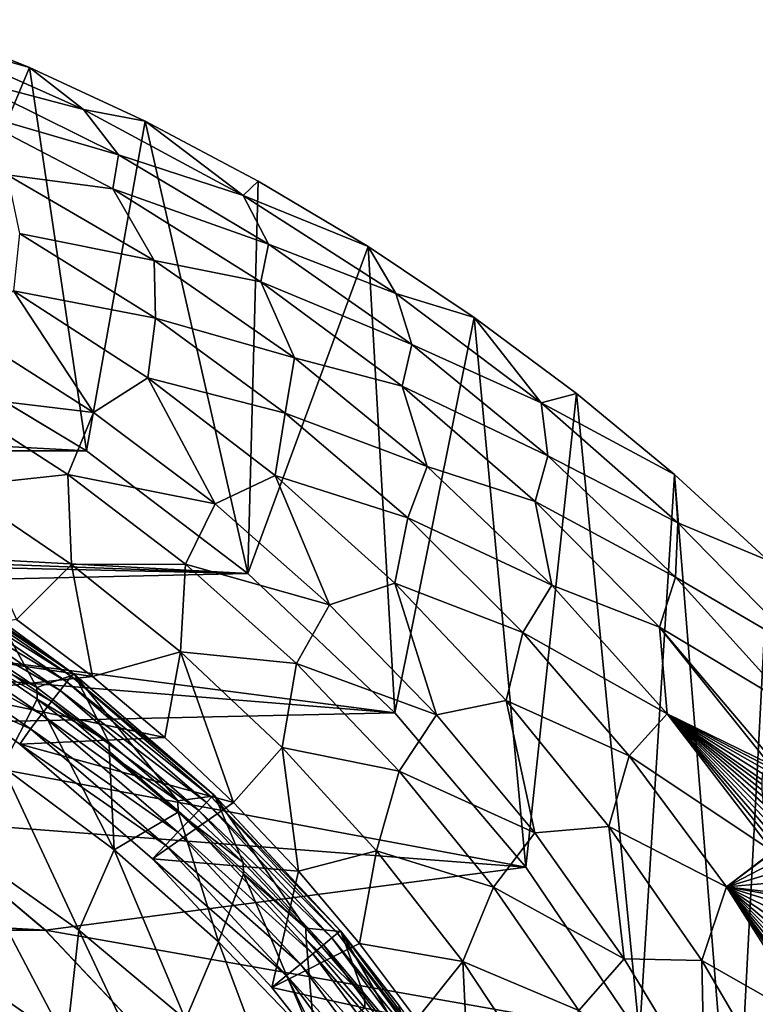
# Model space of a CAD drawing. Header units: metres. Extents: x -81 to 81, y -160 to 24.
# Tile 371 of 424: x 11 to 19, y 11 to 22. Entities that reach past the tile are written whole.
import ezdxf

# ---------------------------------------------------------------- set-up
doc = ezdxf.new("R2010")
doc.units = ezdxf.units.M
doc.layers.add('solid_501850_SW0001', color=7, linetype='CONTINUOUS')

msp = doc.modelspace()

# ---------------------------------------------------------------- linework, layer by layer
at = {"layer": 'solid_501850_SW0001'}
for points in [[(9.836539, 18.553764), (9.815626, 22.223101), (11.143635, 21.68675)], [(9.896456, 22.043505, 5.387981), (11.143635, 21.68675), (9.815626, 22.223101)], [(11.752866, 21.21542, 5.388225), (11.143635, 21.68675), (9.896456, 22.043505, 5.387981)], [(11.752866, 21.21542, 5.388225), (9.896456, 22.043505, 5.387981), (10.39044, 21.574957, 10.823261)], [(11.784786, 17.381573), (9.836539, 18.553764), (11.143635, 21.68675)], [(11.784786, 17.381573), (11.143635, 21.68675), (12.443061, 21.082417)], [(11.752866, 21.21542, 5.388225), (12.443061, 21.082417), (11.143635, 21.68675)], [(12.143023, 20.704716, 10.823762), (10.39044, 21.574957, 10.823261), (10.343538, 21.230848, 16.254799)], [(11.752866, 21.21542, 5.388225), (10.39044, 21.574957, 10.823261), (12.143023, 20.704716, 10.823762)], [(12.079013, 20.324343, 16.255552), (10.343538, 21.230848, 16.254799), (10.894666, 20.480984, 21.681015)], [(12.143023, 20.704716, 10.823762), (10.343538, 21.230848, 16.254799), (12.079013, 20.324343, 16.255552)], [(13.543663, 20.248108, 5.388505), (12.443061, 21.082417), (11.752866, 21.21542, 5.388225)], [(13.543663, 20.248108, 5.388505), (11.752866, 21.21542, 5.388225), (12.143023, 20.704716, 10.823762)], [(13.595409, 16.00514), (11.784786, 17.381573), (12.443061, 21.082417)], [(13.595409, 16.00514), (12.443061, 21.082417), (13.712285, 20.411104)], [(13.543663, 20.248108, 5.388505), (13.712285, 20.411104), (12.443061, 21.082417)], [(13.829079, 19.702673, 10.824329), (12.143023, 20.704716, 10.823762), (12.079013, 20.324343, 16.255552)], [(13.543663, 20.248108, 5.388505), (12.143023, 20.704716, 10.823762), (13.829079, 19.702673, 10.824329)], [(12.544275, 19.518375, 21.682013), (10.894666, 20.480984, 21.681015), (11.034079, 19.821848, 27.099474)], [(12.079013, 20.324343, 16.255552), (10.894666, 20.480984, 21.681015), (12.544275, 19.518375, 21.682013)], [(13.543663, 20.248108, 5.388505), (14.945968, 19.675701), (13.712285, 20.411104)], [(13.595409, 16.00514), (13.712285, 20.411104), (14.945968, 19.675701)], [(13.743913, 19.281776, 16.256403), (12.079013, 20.324343, 16.255552), (12.544275, 19.518375, 21.682013)], [(13.829079, 19.702673, 10.824329), (12.079013, 20.324343, 16.255552), (13.743913, 19.281776, 16.256403)], [(15.259191, 19.147799, 5.388818), (14.945968, 19.675701), (13.543663, 20.248108, 5.388505)], [(15.259191, 19.147799, 5.388818), (13.543663, 20.248108, 5.388505), (13.829079, 19.702673, 10.824329)], [(12.561127, 18.873697, 27.100595), (11.034079, 19.821848, 27.099474), (10.967153, 19.178862, 32.508167)], [(12.544275, 19.518375, 21.682013), (11.034079, 19.821848, 27.099474), (12.561127, 18.873697, 27.100595)], [(15.245849, 14.441743), (13.595409, 16.00514), (14.945968, 19.675701)], [(15.439507, 18.574881, 10.824959), (13.829079, 19.702673, 10.824329), (13.743913, 19.281776, 16.256403)], [(15.259191, 19.147799, 5.388818), (13.829079, 19.702673, 10.824329), (15.439507, 18.574881, 10.824959)], [(15.245849, 14.441743), (14.945968, 19.675701), (16.138018, 18.880129)], [(15.259191, 19.147799, 5.388818), (16.138018, 18.880129), (14.945968, 19.675701)], [(14.119557, 18.425131, 21.683128), (12.544275, 19.518375, 21.682013), (12.561127, 18.873697, 27.100595)], [(13.743913, 19.281776, 16.256403), (12.544275, 19.518375, 21.682013), (14.119557, 18.425131, 21.683128)], [(15.328569, 18.109739, 16.257347), (13.743913, 19.281776, 16.256403), (14.119557, 18.425131, 21.683128)], [(15.439507, 18.574881, 10.824959), (13.743913, 19.281776, 16.256403), (15.328569, 18.109739, 16.257347)], [(10.967153, 19.178862, 32.508167), (10.42983, 18.724598, 37.904835), (11.864754, 17.812071, 37.90593)], [(12.472198, 18.203497, 32.50938), (10.967153, 19.178862, 32.508167), (11.864754, 17.812071, 37.90593)], [(12.561127, 18.873697, 27.100595), (10.967153, 19.178862, 32.508167), (12.472198, 18.203497, 32.50938)], [(16.889788, 17.920721, 5.389162), (16.138018, 18.880129), (15.259191, 19.147799, 5.388818)], [(16.889788, 17.920721, 5.389162), (15.259191, 19.147799, 5.388818), (15.439507, 18.574881, 10.824959)], [(14.017435, 17.807428, 27.101837), (12.561127, 18.873697, 27.100595), (12.472198, 18.203497, 32.50938)], [(14.119557, 18.425131, 21.683128), (12.561127, 18.873697, 27.100595), (14.017435, 17.807428, 27.101837)], [(16.717846, 12.708807), (15.245849, 14.441743), (16.138018, 18.880129)], [(16.717846, 12.708807), (16.138018, 18.880129), (17.285873, 18.026453)], [(16.889788, 17.920721, 5.389162), (17.285873, 18.026453), (16.138018, 18.880129)], [(11.864754, 17.812071, 37.90593), (10.42983, 18.724598, 37.904835), (10.181883, 18.01536, 43.288036)], [(16.965212, 17.327387, 10.825644), (15.439507, 18.574881, 10.824959), (15.328569, 18.109739, 16.257347)], [(16.889788, 17.920721, 5.389162), (15.439507, 18.574881, 10.824959), (16.965212, 17.327387, 10.825644)], [(-11.784824, 17.381531, 2), (-9.836944, 18.553551, 2), (11.784824, 17.381531, 2)], [(-9.836944, 18.553551, 2), (9.836944, 18.553551, 2), (11.784824, 17.381531, 2)], [(9.836944, 18.553551, 2), (9.836539, 18.553764), (11.784786, 17.381573)], [(9.836944, 18.553551, 2), (11.784786, 17.381573), (11.784824, 17.381531, 2)], [(15.610996, 17.207853, 21.684351), (14.119557, 18.425131, 21.683128), (14.017435, 17.807428, 27.101837)], [(15.328569, 18.109739, 16.257347), (14.119557, 18.425131, 21.683128), (15.610996, 17.207853, 21.684351)], [(12.472198, 18.203497, 32.50938), (11.864754, 17.812071, 37.90593), (13.229361, 16.786551, 37.907146)], [(13.901727, 17.107819, 32.510723), (12.472198, 18.203497, 32.50938), (13.229361, 16.786551, 37.907146)], [(14.017435, 17.807428, 27.101837), (12.472198, 18.203497, 32.50938), (13.901727, 17.107819, 32.510723)], [(16.823317, 16.814821, 16.258375), (15.328569, 18.109739, 16.257347), (15.610996, 17.207853, 21.684351)], [(16.965212, 17.327387, 10.825644), (15.328569, 18.109739, 16.257347), (16.823317, 16.814821, 16.258375)], [(17.994209, 10.826273), (16.717846, 12.708807), (17.285873, 18.026453)], [(16.889788, 17.920721, 5.389162), (18.387131, 17.116539), (17.285873, 18.026453)], [(17.994209, 10.826273), (17.285873, 18.026453), (18.387131, 17.116539)], [(11.575922, 17.117947, 43.288944), (10.181883, 18.01536, 43.288036), (10.323709, 16.984076, 48.655697)], [(11.864754, 17.812071, 37.90593), (10.181883, 18.01536, 43.288036), (11.575922, 17.117947, 43.288944)], [(18.4258, 16.573109, 5.389534), (18.387131, 17.116539), (16.889788, 17.920721, 5.389162)], [(18.4258, 16.573109, 5.389534), (16.889788, 17.920721, 5.389162), (16.965212, 17.327387, 10.825644)], [(13.229361, 16.786551, 37.907146), (11.864754, 17.812071, 37.90593), (11.575922, 17.117947, 43.288944)], [(15.394527, 16.628994, 27.103191), (14.017435, 17.807428, 27.101837), (13.901727, 17.107819, 32.510723)], [(15.610996, 17.207853, 21.684351), (14.017435, 17.807428, 27.101837), (15.394527, 16.628994, 27.103191)], [(-11.784824, 17.381531, 2), (13.59501, 16.005497, 2), (0.959782, 16.472063, 2)], [(-11.784824, 17.381531, 2), (11.784824, 17.381531, 2), (13.59501, 16.005497, 2)], [(11.784824, 17.381531, 2), (11.784786, 17.381573), (13.595409, 16.00514)], [(11.784824, 17.381531, 2), (13.595409, 16.00514), (13.59501, 16.005497, 2)], [(18.397127, 15.96628, 10.826383), (16.965212, 17.327387, 10.825644), (16.823317, 16.814821, 16.258375)], [(18.4258, 16.573109, 5.389534), (16.965212, 17.327387, 10.825644), (18.397127, 15.96628, 10.826383)], [(17.009075, 15.873155, 21.685675), (15.610996, 17.207853, 21.684351), (15.394527, 16.628994, 27.103191)], [(16.823317, 16.814821, 16.258375), (15.610996, 17.207853, 21.684351), (17.009075, 15.873155, 21.685675)], [(11.575922, 17.117947, 43.288944), (10.323709, 16.984076, 48.655697), (11.616533, 16.105427, 48.65625)], [(12.898567, 16.109867, 43.289951), (11.575922, 17.117947, 43.288944), (11.616533, 16.105427, 48.65625)], [(13.229361, 16.786551, 37.907146), (11.575922, 17.117947, 43.288944), (12.898567, 16.109867, 43.289951)], [(13.901727, 17.107819, 32.510723), (13.229361, 16.786551, 37.907146), (14.515237, 15.653966, 37.908474)], [(15.246675, 15.898225, 32.512188), (13.901727, 17.107819, 32.510723), (14.515237, 15.653966, 37.908474)], [(15.394527, 16.628994, 27.103191), (13.901727, 17.107819, 32.510723), (15.246675, 15.898225, 32.512188)], [(19.059021, 8.817804), (17.994209, 10.826273), (18.387131, 17.116539)], [(19.059021, 8.817804), (18.387131, 17.116539), (19.439251, 16.152168)], [(18.4258, 16.573109, 5.389534), (19.439251, 16.152168), (18.387131, 17.116539)], [(11.616533, 16.105427, 48.65625), (10.323709, 16.984076, 48.655697), (10.999592, 15.490808, 54)], [(18.218641, 15.403774, 16.25948), (16.823317, 16.814821, 16.258375), (17.009075, 15.873155, 21.685675)], [(18.397127, 15.96628, 10.826383), (16.823317, 16.814821, 16.258375), (18.218641, 15.403774, 16.25948)], [(14.515237, 15.653966, 37.908474), (13.229361, 16.786551, 37.907146), (12.898567, 16.109867, 43.289951)], [(16.683952, 15.344377, 27.104649), (15.394527, 16.628994, 27.103191), (15.246675, 15.898225, 32.512188)], [(17.009075, 15.873155, 21.685675), (15.394527, 16.628994, 27.103191), (16.683952, 15.344377, 27.104649)], [(13.59501, 16.005497, 2), (2.865022, 16.249355, 2), (0.959782, 16.472063, 2)], [(19.858093, 15.111763, 5.389931), (18.4258, 16.573109, 5.389534), (18.397127, 15.96628, 10.826383)], [(19.858093, 15.111763, 5.389931), (19.439251, 16.152168), (18.4258, 16.573109, 5.389534)], [(13.59501, 16.005497, 2), (4.732069, 15.806881, 2), (2.865022, 16.249355, 2)], [(19.900675, 6.705462), (19.059021, 8.817804), (19.439251, 16.152168)], [(9.898736, 16.033228, 54.710777), (11.612938, 14.853553, 54.710777), (9.855609, 15.962616, 54.515015)], [(9.919326, 16.066938, 54.919605), (11.637073, 14.884825, 54.919605), (9.898736, 16.033228, 54.710777)], [(11.637073, 14.884825, 54.919605), (11.612938, 14.853553, 54.710777), (9.898736, 16.033228, 54.710777)], [(9.919326, 16.066938, 54.919605), (10.804562, 15.489768, 55.102322), (11.637073, 14.884825, 54.919605)], [(11.616533, 16.105427, 48.65625), (10.999592, 15.490808, 54), (11.850687, 14.85028, 54)], [(12.898567, 16.109867, 43.289951), (11.616533, 16.105427, 48.65625), (12.839092, 15.126992, 48.65686)], [(12.839092, 15.126992, 48.65686), (11.616533, 16.105427, 48.65625), (11.850687, 14.85028, 54)], [(14.141273, 14.997085, 43.29105), (12.898567, 16.109867, 43.289951), (12.839092, 15.126992, 48.65686)], [(14.515237, 15.653966, 37.908474), (12.898567, 16.109867, 43.289951), (14.141273, 14.997085, 43.29105)], [(13.59501, 16.005497, 2), (15.246174, 14.441393, 2), (4.732069, 15.806881, 2)], [(9.855609, 15.962616, 54.515015), (11.562387, 14.788052, 54.515015), (9.791893, 15.858294, 54.341156)], [(11.612938, 14.853553, 54.710777), (11.562387, 14.788052, 54.515015), (9.855609, 15.962616, 54.515015)], [(13.59501, 16.005497, 2), (13.595409, 16.00514), (15.245849, 14.441743)], [(13.59501, 16.005497, 2), (15.245849, 14.441743), (15.246174, 14.441393, 2)], [(19.727329, 14.498875, 10.827168), (18.397127, 15.96628, 10.826383), (18.218641, 15.403774, 16.25948)], [(19.858093, 15.111763, 5.389931), (18.397127, 15.96628, 10.826383), (19.727329, 14.498875, 10.827168)], [(15.246174, 14.441393, 2), (6.535561, 15.150459, 2), (4.732069, 15.806881, 2)], [(9.791893, 15.858294, 54.341156), (11.487703, 14.691277, 54.341156), (9.710465, 15.724971, 54.19706)], [(11.562387, 14.788052, 54.515015), (11.487703, 14.691277, 54.341156), (9.791893, 15.858294, 54.341156)], [(15.246675, 15.898225, 32.512188), (14.515237, 15.653966, 37.908474), (15.714034, 14.420319, 37.909901)], [(16.498142, 14.581285, 32.513763), (15.246675, 15.898225, 32.512188), (15.714034, 14.420319, 37.909901)], [(16.683952, 15.344377, 27.104649), (15.246675, 15.898225, 32.512188), (16.498142, 14.581285, 32.513763)], [(18.305119, 14.428532, 21.68709), (17.009075, 15.873155, 21.685675), (16.683952, 15.344377, 27.104649)], [(18.218641, 15.403774, 16.25948), (17.009075, 15.873155, 21.685675), (18.305119, 14.428532, 21.68709)], [(9.710465, 15.724971, 54.19706), (11.39226, 14.567602, 54.19706), (9.615005, 15.568672, 54.08923)], [(11.487703, 14.691277, 54.341156), (11.39226, 14.567602, 54.19706), (9.710465, 15.724971, 54.19706)], [(15.714034, 14.420319, 37.909901), (14.515237, 15.653966, 37.908474), (14.141273, 14.997085, 43.29105)], [(9.39973, 15.216314, 54), (11.850687, 14.85028, 54), (10.999592, 15.490808, 54)], [(9.615005, 15.568672, 54.08923), (11.280367, 14.422612, 54.08923), (9.509823, 15.396456, 54.022541)], [(11.39226, 14.567602, 54.19706), (11.280367, 14.422612, 54.08923), (9.615005, 15.568672, 54.08923)], [(10.372035, 15.303097, 58.893192), (11.226606, 14.724664, 58.85709), (10.804562, 15.489768, 55.102322)], [(11.226606, 14.724664, 58.85709), (11.650599, 14.8725, 55.097015), (10.804562, 15.489768, 55.102322)], [(11.637073, 14.884825, 54.919605), (10.804562, 15.489768, 55.102322), (11.650599, 14.8725, 55.097015)], [(9.509823, 15.396456, 54.022541), (11.157079, 14.262856, 54.022541), (10.233569, 14.675163, 54)], [(11.280367, 14.422612, 54.08923), (11.157079, 14.262856, 54.022541), (9.509823, 15.396456, 54.022541)], [(19.448305, 13.872392, 16.760296), (18.218641, 15.403774, 16.25948), (18.305119, 14.428532, 21.68709)], [(19.448305, 13.872392, 16.760296), (19.505287, 13.888287, 16.253428), (18.218641, 15.403774, 16.25948)], [(19.727329, 14.498875, 10.827168), (18.218641, 15.403774, 16.25948), (19.505287, 13.888287, 16.253428)], [(10.372035, 15.303097, 58.893192), (10.378173, 15.173771, 59.628399), (11.226606, 14.724664, 58.85709)], [(17.878353, 13.960706, 27.106199), (16.683952, 15.344377, 27.104649), (16.498142, 14.581285, 32.513763)], [(18.305119, 14.428532, 21.68709), (16.683952, 15.344377, 27.104649), (17.878353, 13.960706, 27.106199)], [(15.246174, 14.441393, 2), (8.249678, 14.289594, 2), (6.535561, 15.150459, 2)], [(9.39973, 15.216314, 54), (10.233569, 14.675163, 54), (11.850687, 14.85028, 54)], [(10.842471, 13.840436, 64.007652), (11.232725, 14.59536, 59.59005), (10.378173, 15.173771, 59.628399)], [(11.226606, 14.724664, 58.85709), (10.378173, 15.173771, 59.628399), (11.232725, 14.59536, 59.59005)], [(12.839092, 15.126992, 48.65686), (11.850687, 14.85028, 54), (12.663353, 14.164345, 54)], [(12.839092, 15.126992, 48.65686), (12.663353, 14.164345, 54), (13.434939, 13.4351, 54)], [(13.983476, 14.054194, 48.657516), (12.839092, 15.126992, 48.65686), (13.434939, 13.4351, 54)], [(14.141273, 14.997085, 43.29105), (12.839092, 15.126992, 48.65686), (13.983476, 14.054194, 48.657516)], [(15.295634, 13.785707, 43.292229), (14.141273, 14.997085, 43.29105), (13.983476, 14.054194, 48.657516)], [(15.714034, 14.420319, 37.909901), (14.141273, 14.997085, 43.29105), (15.295634, 13.785707, 43.292229)], [(10.233569, 14.675163, 54), (12.663353, 14.164345, 54), (11.850687, 14.85028, 54)], [(11.226606, 14.724664, 58.85709), (12.040272, 14.107802, 58.821648), (11.650599, 14.8725, 55.097015)], [(11.612938, 14.853553, 54.710777), (13.18852, 13.493495, 54.710777), (11.562387, 14.788052, 54.515015)], [(11.637073, 14.884825, 54.919605), (13.215938, 13.521931, 54.919605), (11.612938, 14.853553, 54.710777)], [(13.215938, 13.521931, 54.919605), (13.18852, 13.493495, 54.710777), (11.612938, 14.853553, 54.710777)], [(11.637073, 14.884825, 54.919605), (11.650599, 14.8725, 55.097015), (13.215938, 13.521931, 54.919605)], [(12.812329, 13.454268, 58.79113), (13.226053, 13.511672, 55.085232), (11.650599, 14.8725, 55.097015)], [(13.215938, 13.521931, 54.919605), (11.650599, 14.8725, 55.097015), (13.226053, 13.511672, 55.085232)], [(12.040272, 14.107802, 58.821648), (12.812329, 13.454268, 58.79113), (11.650599, 14.8725, 55.097015)], [(11.226606, 14.724664, 58.85709), (11.232725, 14.59536, 59.59005), (12.040272, 14.107802, 58.821648)], [(11.562387, 14.788052, 54.515015), (13.131092, 13.433932, 54.515015), (11.487703, 14.691277, 54.341156)], [(13.18852, 13.493495, 54.710777), (13.131092, 13.433932, 54.515015), (11.562387, 14.788052, 54.515015)], [(10.233569, 14.675163, 54), (11.035677, 14.089866, 54), (12.663353, 14.164345, 54)], [(11.157079, 14.262856, 54.022541), (11.035677, 14.089866, 54), (10.233569, 14.675163, 54)], [(10.842471, 13.840436, 64.007652), (12.09533, 12.904807, 63.935982), (11.232725, 14.59536, 59.59005)], [(12.09533, 12.904807, 63.935982), (12.045072, 13.979352, 59.55357), (11.232725, 14.59536, 59.59005)], [(12.040272, 14.107802, 58.821648), (11.232725, 14.59536, 59.59005), (12.045072, 13.979352, 59.55357)], [(11.487703, 14.691277, 54.341156), (13.046247, 13.345932, 54.341156), (11.39226, 14.567602, 54.19706)], [(13.131092, 13.433932, 54.515015), (13.046247, 13.345932, 54.341156), (11.487703, 14.691277, 54.341156)], [(11.39226, 14.567602, 54.19706), (12.937816, 13.23347, 54.19706), (11.280367, 14.422612, 54.08923)], [(13.046247, 13.345932, 54.341156), (12.937816, 13.23347, 54.19706), (11.39226, 14.567602, 54.19706)], [(16.498142, 14.581285, 32.513763), (15.714034, 14.420319, 37.909901), (16.818752, 13.092999, 37.911415)], [(17.648909, 13.165326, 32.515434), (16.498142, 14.581285, 32.513763), (16.818752, 13.092999, 37.911415)], [(17.878353, 13.960706, 27.106199), (16.498142, 14.581285, 32.513763), (17.648909, 13.165326, 32.515434)], [(15.246174, 14.441393, 2), (16.71777, 12.708903, 2), (8.249678, 14.289594, 2)], [(11.280367, 14.422612, 54.08923), (12.810699, 13.101625, 54.08923), (11.157079, 14.262856, 54.022541)], [(12.937816, 13.23347, 54.19706), (12.810699, 13.101625, 54.08923), (11.280367, 14.422612, 54.08923)], [(15.246174, 14.441393, 2), (15.245849, 14.441743), (16.717846, 12.708807)], [(15.246174, 14.441393, 2), (16.717846, 12.708807), (16.71777, 12.708903, 2)], [(16.818752, 13.092999, 37.911415), (15.714034, 14.420319, 37.909901), (15.295634, 13.785707, 43.292229)], [(19.491911, 12.884251, 21.687122), (18.305119, 14.428532, 21.68709), (17.878353, 13.960706, 27.106199)], [(19.463623, 13.011971, 21.248758), (18.305119, 14.428532, 21.68709), (19.491911, 12.884251, 21.687122)], [(19.419664, 13.847972, 17.107311), (19.448305, 13.872392, 16.760296), (18.305119, 14.428532, 21.68709)], [(19.397015, 13.810393, 17.483517), (19.419664, 13.847972, 17.107311), (18.305119, 14.428532, 21.68709)], [(19.381073, 13.758328, 17.889977), (19.397015, 13.810393, 17.483517), (18.305119, 14.428532, 21.68709)], [(19.372263, 13.690751, 18.327694), (19.381073, 13.758328, 17.889977), (18.305119, 14.428532, 21.68709)], [(19.370836, 13.636019, 18.638186), (19.372263, 13.690751, 18.327694), (18.305119, 14.428532, 21.68709)], [(19.372885, 13.57348, 18.963614), (19.370836, 13.636019, 18.638186), (18.305119, 14.428532, 21.68709)], [(19.378569, 13.502626, 19.304651), (19.372885, 13.57348, 18.963614), (18.305119, 14.428532, 21.68709)], [(19.388182, 13.422685, 19.662287), (19.378569, 13.502626, 19.304651), (18.305119, 14.428532, 21.68709)], [(19.38936, 13.41406, 19.699606), (19.388182, 13.422685, 19.662287), (18.305119, 14.428532, 21.68709)], [(19.401411, 13.333918, 20.036087), (19.38936, 13.41406, 19.699606), (18.305119, 14.428532, 21.68709)], [(19.418627, 13.23529, 20.427485), (19.401411, 13.333918, 20.036087), (18.305119, 14.428532, 21.68709)], [(19.439308, 13.128596, 20.829414), (19.418627, 13.23529, 20.427485), (18.305119, 14.428532, 21.68709)], [(19.463623, 13.011971, 21.248758), (19.439308, 13.128596, 20.829414), (18.305119, 14.428532, 21.68709)], [(16.71777, 12.708903, 2), (9.85319, 13.234987, 2), (8.249678, 14.289594, 2)], [(11.157079, 14.262856, 54.022541), (12.670637, 12.956355, 54.022541), (11.035677, 14.089866, 54)], [(12.810699, 13.101625, 54.08923), (12.670637, 12.956355, 54.022541), (11.157079, 14.262856, 54.022541)], [(11.035677, 14.089866, 54), (13.434939, 13.4351, 54), (12.663353, 14.164345, 54)], [(11.035677, 14.089866, 54), (12.527761, 12.800852, 54), (13.434939, 13.4351, 54)], [(12.670637, 12.956355, 54.022541), (12.527761, 12.800852, 54), (11.035677, 14.089866, 54)], [(12.040272, 14.107802, 58.821648), (12.045072, 13.979352, 59.55357), (12.812329, 13.454268, 58.79113)], [(13.983476, 14.054194, 48.657516), (13.434939, 13.4351, 54), (14.164195, 12.663499, 54)], [(15.042207, 12.892898, 48.658218), (13.983476, 14.054194, 48.657516), (14.164195, 12.663499, 54)], [(15.295634, 13.785707, 43.292229), (13.983476, 14.054194, 48.657516), (15.042207, 12.892898, 48.658218)], [(12.09533, 12.904807, 63.935982), (12.815569, 13.326918, 59.523022), (12.045072, 13.979352, 59.55357)], [(12.812329, 13.454268, 58.79113), (12.045072, 13.979352, 59.55357), (12.815569, 13.326918, 59.523022)], [(18.971788, 12.486603, 27.107832), (17.878353, 13.960706, 27.106199), (17.648909, 13.165326, 32.515434)], [(19.491911, 12.884251, 21.687122), (17.878353, 13.960706, 27.106199), (18.971788, 12.486603, 27.107832)], [(10.418493, 12.908364, 68.570374), (11.697206, 12.003368, 68.467987), (10.842471, 13.840436, 64.007652)], [(11.697206, 12.003368, 68.467987), (12.09533, 12.904807, 63.935982), (10.842471, 13.840436, 64.007652)], [(16.354834, 12.483464, 43.29348), (15.295634, 13.785707, 43.292229), (15.042207, 12.892898, 48.658218)], [(16.818752, 13.092999, 37.911415), (15.295634, 13.785707, 43.292229), (16.354834, 12.483464, 43.29348)], [(12.812329, 13.454268, 58.79113), (13.545506, 12.76276, 58.766953), (13.226053, 13.511672, 55.085232)], [(13.18852, 13.493495, 54.710777), (14.605017, 11.968204, 54.710777), (13.131092, 13.433932, 54.515015)], [(13.215938, 13.521931, 54.919605), (14.635398, 11.99345, 54.919605), (13.18852, 13.493495, 54.710777)], [(14.635398, 11.99345, 54.919605), (14.605017, 11.968204, 54.710777), (13.18852, 13.493495, 54.710777)], [(13.215938, 13.521931, 54.919605), (13.226053, 13.511672, 55.085232), (14.635398, 11.99345, 54.919605)], [(14.247828, 12.025129, 58.746983), (14.641741, 11.986795, 55.071754), (13.226053, 13.511672, 55.085232)], [(14.635398, 11.99345, 54.919605), (13.226053, 13.511672, 55.085232), (14.641741, 11.986795, 55.071754)], [(13.545506, 12.76276, 58.766953), (14.247828, 12.025129, 58.746983), (13.226053, 13.511672, 55.085232)], [(12.527761, 12.800852, 54), (14.164195, 12.663499, 54), (13.434939, 13.4351, 54)], [(12.812329, 13.454268, 58.79113), (12.815569, 13.326918, 59.523022), (13.545506, 12.76276, 58.766953)], [(13.131092, 13.433932, 54.515015), (14.541383, 11.91532, 54.515015), (13.046247, 13.345932, 54.341156)], [(14.605017, 11.968204, 54.710777), (14.541383, 11.91532, 54.515015), (13.131092, 13.433932, 54.515015)], [(12.09533, 12.904807, 63.935982), (13.266726, 11.871424, 63.856712), (12.815569, 13.326918, 59.523022)], [(13.266726, 11.871424, 63.856712), (13.549248, 12.634599, 59.499477), (12.815569, 13.326918, 59.523022)], [(13.545506, 12.76276, 58.766953), (12.815569, 13.326918, 59.523022), (13.549248, 12.634599, 59.499477)], [(13.046247, 13.345932, 54.341156), (14.447369, 11.837189, 54.341156), (12.937816, 13.23347, 54.19706)], [(14.541383, 11.91532, 54.515015), (14.447369, 11.837189, 54.341156), (13.046247, 13.345932, 54.341156)], [(11.3228, 12.001829), (-11.3228, 12.001829), (-9.853276, 13.234905)], [(11.3228, 12.001829), (-9.853276, 13.234905), (9.853276, 13.234905)], [(9.85319, 13.234987, 2), (11.323112, 12.001532, 2), (9.853276, 13.234905)], [(16.71777, 12.708903, 2), (11.323112, 12.001532, 2), (9.85319, 13.234987, 2)], [(11.323112, 12.001532, 2), (11.3228, 12.001829), (9.853276, 13.234905)], [(12.937816, 13.23347, 54.19706), (14.327222, 11.737338, 54.19706), (12.810699, 13.101625, 54.08923)], [(14.447369, 11.837189, 54.341156), (14.327222, 11.737338, 54.19706), (12.937816, 13.23347, 54.19706)], [(17.648909, 13.165326, 32.515434), (16.818752, 13.092999, 37.911415), (17.823608, 11.68066, 37.913013)], [(18.692743, 11.659704, 32.517193), (17.648909, 13.165326, 32.515434), (17.823608, 11.68066, 37.913013)], [(18.971788, 12.486603, 27.107832), (17.648909, 13.165326, 32.515434), (18.692743, 11.659704, 32.517193)], [(12.810699, 13.101625, 54.08923), (14.186368, 11.620278, 54.08923), (12.670637, 12.956355, 54.022541)], [(14.327222, 11.737338, 54.19706), (14.186368, 11.620278, 54.08923), (12.810699, 13.101625, 54.08923)], [(17.823608, 11.68066, 37.913013), (16.818752, 13.092999, 37.911415), (16.354834, 12.483464, 43.29348)], [(12.670637, 12.956355, 54.022541), (14.031171, 11.491298, 54.022541), (12.527761, 12.800852, 54)], [(14.186368, 11.620278, 54.08923), (14.031171, 11.491298, 54.022541), (12.670637, 12.956355, 54.022541)], [(11.561489, 10.743092, 72.945229), (10.418493, 12.908364, 68.570374), (10.29496, 11.624285, 73.078087)], [(11.561489, 10.743092, 72.945229), (11.697206, 12.003368, 68.467987), (10.418493, 12.908364, 68.570374)], [(11.697206, 12.003368, 68.467987), (12.895676, 10.998281, 68.354126), (12.09533, 12.904807, 63.935982)], [(12.895676, 10.998281, 68.354126), (13.266726, 11.871424, 63.856712), (12.09533, 12.904807, 63.935982)], [(15.042207, 12.892898, 48.658218), (14.164195, 12.663499, 54), (14.850156, 11.850802, 54)], [(16.009531, 11.650715, 48.658962), (15.042207, 12.892898, 48.658218), (14.850156, 11.850802, 54)], [(16.354834, 12.483464, 43.29348), (15.042207, 12.892898, 48.658218), (16.009531, 11.650715, 48.658962)], [(19.4935, 12.877231, 21.710711), (19.491911, 12.884251, 21.687122), (18.971788, 12.486603, 27.107832)], [(19.517578, 12.772144, 22.058329), (19.4935, 12.877231, 21.710711), (18.971788, 12.486603, 27.107832)], [(12.527761, 12.800852, 54), (13.867927, 11.357413, 54), (14.164195, 12.663499, 54)], [(14.031171, 11.491298, 54.022541), (13.867927, 11.357413, 54), (12.527761, 12.800852, 54)], [(13.545506, 12.76276, 58.766953), (13.549248, 12.634599, 59.499477), (14.247828, 12.025129, 58.746983)], [(19.543787, 12.66034, 22.417261), (19.517578, 12.772144, 22.058329), (18.971788, 12.486603, 27.107832)], [(16.71777, 12.708903, 2), (17.994158, 10.826365, 2), (11.323112, 12.001532, 2)], [(13.266726, 11.871424, 63.856712), (14.348169, 10.746866, 63.770275), (13.549248, 12.634599, 59.499477)], [(14.348169, 10.746866, 63.770275), (14.252172, 11.896269, 59.478428), (13.549248, 12.634599, 59.499477)], [(14.247828, 12.025129, 58.746983), (13.549248, 12.634599, 59.499477), (14.252172, 11.896269, 59.478428)], [(13.867927, 11.357413, 54), (14.850156, 11.850802, 54), (14.164195, 12.663499, 54)], [(16.71777, 12.708903, 2), (16.717846, 12.708807), (17.994158, 10.826365, 2)], [(17.994158, 10.826365, 2), (16.717846, 12.708807), (17.994209, 10.826273)], [(19.572336, 12.541089, 22.788477), (19.543787, 12.66034, 22.417261), (18.971788, 12.486603, 27.107832)], [(19.602917, 12.414662, 23.171589), (19.572336, 12.541089, 22.788477), (18.971788, 12.486603, 27.107832)], [(17.313063, 11.099128, 43.294796), (16.354834, 12.483464, 43.29348), (16.009531, 11.650715, 48.658962)], [(17.823608, 11.68066, 37.913013), (16.354834, 12.483464, 43.29348), (17.313063, 11.099128, 43.294796)], [(19.953218, 10.944852, 27.089151), (18.971788, 12.486603, 27.107832), (18.692743, 11.659704, 32.517193)], [(19.918781, 11.096459, 26.719154), (18.971788, 12.486603, 27.107832), (19.953218, 10.944852, 27.089151)], [(19.612259, 12.376148, 23.286448), (19.602917, 12.414662, 23.171589), (18.971788, 12.486603, 27.107832)], [(19.635412, 12.280949, 23.566656), (19.612259, 12.376148, 23.286448), (18.971788, 12.486603, 27.107832)], [(19.670097, 12.138986, 23.974871), (19.635412, 12.280949, 23.566656), (18.971788, 12.486603, 27.107832)], [(19.706995, 11.988256, 24.396854), (19.670097, 12.138986, 23.974871), (18.971788, 12.486603, 27.107832)], [(19.745535, 11.829479, 24.831654), (19.706995, 11.988256, 24.396854), (18.971788, 12.486603, 27.107832)], [(19.777737, 11.69592, 25.189577), (19.745535, 11.829479, 24.831654), (18.971788, 12.486603, 27.107832)], [(19.811344, 11.555804, 25.557323), (19.777737, 11.69592, 25.189577), (18.971788, 12.486603, 27.107832)], [(19.846283, 11.40892, 25.935162), (19.811344, 11.555804, 25.557323), (18.971788, 12.486603, 27.107832)], [(19.882032, 11.256057, 26.322205), (19.846283, 11.40892, 25.935162), (18.971788, 12.486603, 27.107832)], [(19.901886, 11.170122, 26.536877), (19.882032, 11.256057, 26.322205), (18.971788, 12.486603, 27.107832)], [(19.918781, 11.096459, 26.719154), (19.901886, 11.170122, 26.536877), (18.971788, 12.486603, 27.107832)], [(12.639726, 10.606014), (-12.639726, 10.606014), (-11.3228, 12.001829)], [(12.639726, 10.606014), (-11.3228, 12.001829), (11.3228, 12.001829)], [(12.639534, 10.60623, 2), (12.639726, 10.606014), (11.3228, 12.001829)], [(11.323112, 12.001532, 2), (12.639534, 10.60623, 2), (11.3228, 12.001829)], [(17.994158, 10.826365, 2), (12.639534, 10.60623, 2), (11.323112, 12.001532, 2)], [(12.749829, 9.76427, 72.797447), (11.697206, 12.003368, 68.467987), (11.561489, 10.743092, 72.945229)], [(12.749829, 9.76427, 72.797447), (12.895676, 10.998281, 68.354126), (11.697206, 12.003368, 68.467987)], [(14.247828, 12.025129, 58.746983), (14.252172, 11.896269, 59.478428), (14.906308, 11.256359, 58.720825)], [(14.247828, 12.025129, 58.746983), (14.906308, 11.256359, 58.720825), (14.641741, 11.986795, 55.071754)], [(14.605017, 11.968204, 54.710777), (15.845722, 10.297725, 54.710777), (14.541383, 11.91532, 54.515015)], [(14.635398, 11.99345, 54.919605), (15.87867, 10.319514, 54.919605), (14.605017, 11.968204, 54.710777)], [(15.87867, 10.319514, 54.919605), (15.845722, 10.297725, 54.710777), (14.605017, 11.968204, 54.710777)], [(14.635398, 11.99345, 54.919605), (14.641741, 11.986795, 55.071754), (15.287885, 11.164557, 55.064377)], [(14.635398, 11.99345, 54.919605), (15.287885, 11.164557, 55.064377), (15.87867, 10.319514, 54.919605)], [(15.518757, 10.462381, 58.677399), (15.287885, 11.164557, 55.064377), (14.641741, 11.986795, 55.071754)], [(14.906308, 11.256359, 58.720825), (15.518757, 10.462381, 58.677399), (14.641741, 11.986795, 55.071754)], [(12.895676, 10.998281, 68.354126), (14.005197, 9.899785, 68.229439), (13.266726, 11.871424, 63.856712)], [(14.005197, 9.899785, 68.229439), (14.348169, 10.746866, 63.770275), (13.266726, 11.871424, 63.856712)], [(13.867927, 11.357413, 54), (15.490733, 10.999641, 54), (14.850156, 11.850802, 54)], [(14.348169, 10.746866, 63.770275), (14.909749, 11.12937, 59.446606), (14.252172, 11.896269, 59.478428)], [(14.906308, 11.256359, 58.720825), (14.252172, 11.896269, 59.478428), (14.909749, 11.12937, 59.446606)], [(14.447369, 11.837189, 54.341156), (15.674751, 10.18465, 54.341156), (14.327222, 11.737338, 54.19706)], [(14.541383, 11.91532, 54.515015), (15.77671, 10.252083, 54.515015), (14.447369, 11.837189, 54.341156)], [(15.77671, 10.252083, 54.515015), (15.674751, 10.18465, 54.341156), (14.447369, 11.837189, 54.341156)], [(15.845722, 10.297725, 54.710777), (15.77671, 10.252083, 54.515015), (14.541383, 11.91532, 54.515015)], [(16.009531, 11.650715, 48.658962), (14.850156, 11.850802, 54), (15.490733, 10.999641, 54)], [(14.327222, 11.737338, 54.19706), (15.54445, 10.098474, 54.19706), (14.186368, 11.620278, 54.08923)], [(15.674751, 10.18465, 54.341156), (15.54445, 10.098474, 54.19706), (14.327222, 11.737338, 54.19706)], [(10.29496, 11.624285, 73.078087), (10.170889, 10.191758, 77.541328), (11.425179, 9.335193, 77.378868)], [(11.561489, 10.743092, 72.945229), (10.29496, 11.624285, 73.078087), (11.425179, 9.335193, 77.378868)], [(14.186368, 11.620278, 54.08923), (15.391693, 9.997443, 54.08923), (14.031171, 11.491298, 54.022541)], [(15.54445, 10.098474, 54.19706), (15.391693, 9.997443, 54.08923), (14.186368, 11.620278, 54.08923)], [(16.009531, 11.650715, 48.658962), (15.490733, 10.999641, 54), (16.084421, 10.11165, 54)], [(16.880129, 10.335696, 48.659744), (16.009531, 11.650715, 48.658962), (16.084421, 10.11165, 54)], [(17.313063, 11.099128, 43.294796), (16.009531, 11.650715, 48.658962), (16.880129, 10.335696, 48.659744)], [(18.722868, 10.192003, 37.91468), (17.823608, 11.68066, 37.913013), (17.313063, 11.099128, 43.294796)], [(18.692743, 11.659704, 32.517193), (17.823608, 11.68066, 37.913013), (18.722868, 10.192003, 37.91468)], [(19.623432, 10.073792, 32.519028), (18.692743, 11.659704, 32.517193), (18.722868, 10.192003, 37.91468)], [(19.953218, 10.944852, 27.089151), (18.692743, 11.659704, 32.517193), (19.623432, 10.073792, 32.519028)], [(14.031171, 11.491298, 54.022541), (14.48046, 10.578014, 54), (13.867927, 11.357413, 54)], [(14.031171, 11.491298, 54.022541), (15.22338, 9.886125, 54.022541), (14.48046, 10.578014, 54)], [(15.391693, 9.997443, 54.08923), (15.22338, 9.886125, 54.022541), (14.031171, 11.491298, 54.022541)], [(13.867927, 11.357413, 54), (14.48046, 10.578014, 54), (15.490733, 10.999641, 54)], [(14.906308, 11.256359, 58.720825), (14.909749, 11.12937, 59.446606), (15.518757, 10.462381, 58.677399)]]:
    msp.add_3dface(points, dxfattribs=at)

doc.saveas('drawing.dxf')
